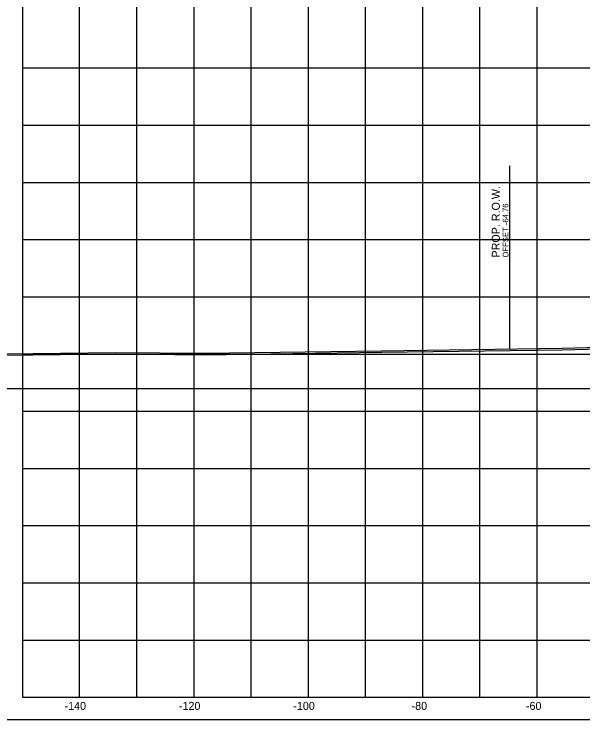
# Model space of a CAD drawing. Extents: x 1131015 to 1136271, y 133453 to 174329.
# Drawn here: x 1131189 to 1131288.5, y 164609.7 to 164733.1 of the extents above; entities that cross this region are included whole.
import ezdxf

# ---------------------------------------------------------------- set-up
doc = ezdxf.new("R2010")
doc.units = 0
for name, color, linetype in [('DESIGN - ROW - Right-of-Way and Easement Labels', 7, 'Continuous'), ('DESIGN - ROW - Right-of-Way Linework', 7, 'Continuous'), ('DESIGN - SHEET - Corner Text', 7, 'Continuous'), ('DESIGN - SHEET - Light Grid', 7, 'Continuous'), ('DESIGN - SHEET - Linework', 7, 'Continuous'), ('DESIGN - SHEET - Plot Shape', 7, 'Continuous'), ('SURVEY - GROUND - Bottom of Topsoil Layer', 7, 'Continuous'), ('SURVEY - GROUND - Top of Ground', 7, 'Continuous')]:
    doc.layers.add(name, color=color, linetype=linetype)

msp = doc.modelspace()

# ---------------------------------------------------------------- linework, layer by layer
at = {"layer": 'DESIGN - ROW - Right-of-Way Linework'}
msp.add_line((1131275.69, 164674.53), (1131275.69, 164706.53), dxfattribs=at)
at = {"layer": 'DESIGN - SHEET - Light Grid'}
msp.add_line((1131040.46, 164667.66), (1131340.46, 164667.66), dxfattribs=at)
at = {"layer": 'DESIGN - SHEET - Linework'}
for p, q in [((1131200.46, 164613.66), (1131200.46, 164823.66)), ((1131210.46, 164613.66), (1131210.46, 164823.66)), ((1131220.46, 164613.66), (1131220.46, 164823.66)), ((1131230.46, 164613.66), (1131230.46, 164823.66)), ((1131240.46, 164613.66), (1131240.46, 164823.66)), ((1131250.46, 164613.66), (1131250.46, 164823.66)), ((1131260.46, 164613.66), (1131260.46, 164823.66)), ((1131270.46, 164613.66), (1131270.46, 164823.66)), ((1131280.46, 164613.66), (1131280.46, 164823.66)), ((1131190.46, 164723.66), (1131490.46, 164723.66)), ((1131190.46, 164713.66), (1131490.46, 164713.66)), ((1131190.46, 164703.66), (1131490.46, 164703.66)), ((1131190.46, 164693.66), (1131490.46, 164693.66)), ((1131190.46, 164683.66), (1131490.46, 164683.66)), ((1131190.46, 164673.66), (1131490.46, 164673.66)), ((1131190.46, 164663.66), (1131490.46, 164663.66)), ((1131190.46, 164653.66), (1131490.46, 164653.66)), ((1131190.46, 164643.66), (1131490.46, 164643.66)), ((1131190.46, 164633.66), (1131490.46, 164633.66)), ((1131190.46, 164623.66), (1131490.46, 164623.66))]:
    msp.add_line(p, q, dxfattribs=at)
msp.add_lwpolyline([(1131190.46, 164823.66), (1131190.46, 164613.66), (1131490.46, 164613.66), (1131490.46, 164823.66)], dxfattribs=at)
at = {"layer": 'DESIGN - SHEET - Plot Shape'}
msp.add_lwpolyline([(1131170.46, 164827.6), (1131510.46, 164827.6), (1131510.46, 164609.72), (1131170.46, 164609.72)], close=True, dxfattribs=at)
at = {"layer": 'SURVEY - GROUND - Bottom of Topsoil Layer'}
for p, q in [((1131284.85, 164674.41), (1131304.11, 164674.93)), ((1131187.51, 164673.46), (1131206.74, 164673.68)), ((1131206.74, 164673.68), (1131222.26, 164673.54)), ((1131222.26, 164673.54), (1131253.27, 164673.96)), ((1131253.27, 164673.96), (1131284.85, 164674.41))]:
    msp.add_line(p, q, dxfattribs=at)
at = {"layer": 'SURVEY - GROUND - Top of Ground'}
for p, q in [((1131253.27, 164674.21), (1131284.85, 164674.66)), ((1131284.85, 164674.66), (1131304.11, 164675.18)), ((1131187.51, 164673.71), (1131206.74, 164673.93)), ((1131206.74, 164673.93), (1131222.26, 164673.79)), ((1131222.26, 164673.79), (1131253.27, 164674.21))]:
    msp.add_line(p, q, dxfattribs=at)

# ---------------------------------------------------------------- texts
at = {"layer": 'DESIGN - ROW - Right-of-Way and Easement Labels'}
for s, height, p in [('PROP. R.O.W.', 1.4, (1131273.94, 164690.53)), ('OFFSET -64.76', 1, (1131275.44, 164690.53))]:
    msp.add_text(s, height=height, rotation=90, dxfattribs=at).set_placement(p)
at = {"layer": 'DESIGN - SHEET - Corner Text'}
for s, p in [('-140', (1131197.83, 164611.46)), ('-120', (1131217.83, 164611.46)), ('-100', (1131237.83, 164611.46)), ('-80', (1131258.51, 164611.46)), ('-60', (1131278.51, 164611.46))]:
    msp.add_text(s, height=1.4, dxfattribs=at).set_placement(p)

doc.saveas('drawing.dxf')
